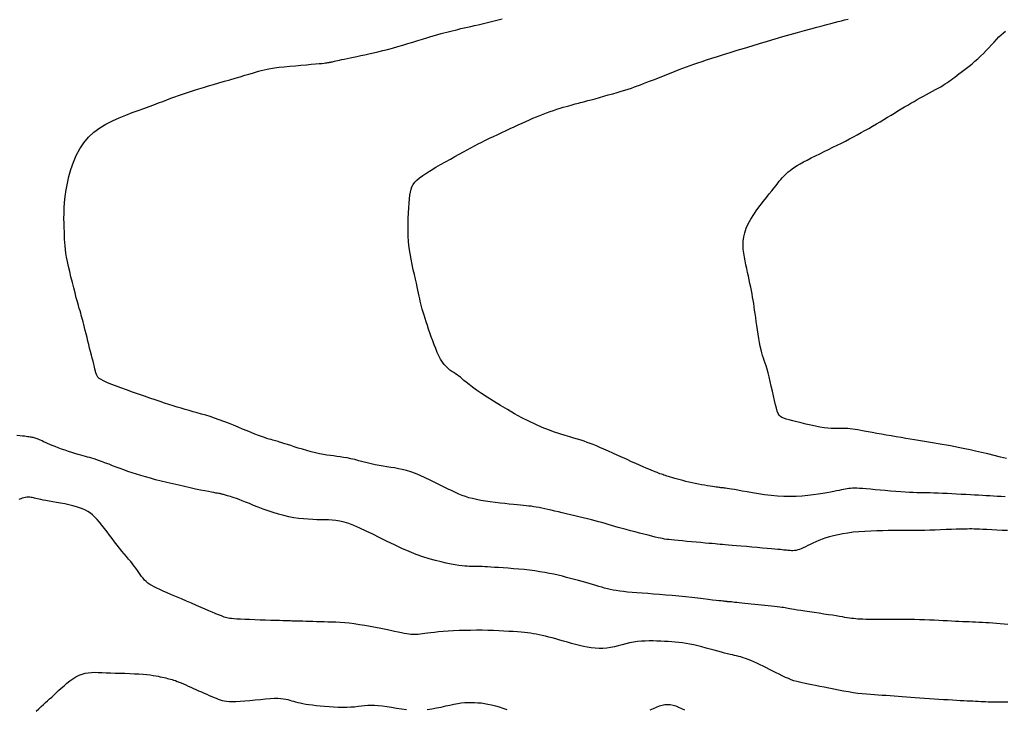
# Model space of a CAD drawing. Header units: millimetres. Extents: x 32690613 to 32693367, y 5343692 to 5344708.
# Tile 383 of 656: x 32692580 to 32692595, y 5344106 to 5344117. Entities that reach past the tile are written whole.
import ezdxf

# ---------------------------------------------------------------- set-up
doc = ezdxf.new("R2010")
doc.units = ezdxf.units.MM
doc.header["$LTSCALE"] = 20
for name, color, linetype in [('02-DGM_HL_489.00', 22, 'Continuous'), ('02-DGM_HL_489.50', 32, 'Continuous'), ('02-DGM_HL_490.00', 42, 'Continuous'), ('02-DGM_HL_490.50', 52, 'Continuous'), ('02-DGM_HL_491.00', 62, 'Continuous'), ('02-DGM_HL_491.50', 72, 'Continuous')]:
    doc.layers.add(name, color=color, linetype=linetype)

msp = doc.modelspace()

# ---------------------------------------------------------------- linework, layer by layer
at = {"layer": '02-DGM_HL_489.00', "elevation": 489, "flags": 128}
msp.add_lwpolyline([(32692595.468, 5344109.862), (32692595.373, 5344109.886), (32692595.273, 5344109.911), (32692595.173, 5344109.936), (32692595.073, 5344109.96), (32692594.978, 5344109.982), (32692594.888, 5344110.002), (32692594.804, 5344110.019), (32692594.724, 5344110.035), (32692594.65, 5344110.05), (32692594.578, 5344110.063), (32692594.51, 5344110.075), (32692594.445, 5344110.086), (32692594.381, 5344110.097), (32692594.319, 5344110.107), (32692594.257, 5344110.118), (32692594.195, 5344110.128), (32692594.132, 5344110.139), (32692594.068, 5344110.15), (32692594.003, 5344110.161), (32692593.934, 5344110.172), (32692593.862, 5344110.184), (32692593.787, 5344110.197), (32692593.709, 5344110.21), (32692593.63, 5344110.224), (32692593.551, 5344110.237), (32692593.474, 5344110.251), (32692593.399, 5344110.264), (32692593.327, 5344110.276), (32692593.261, 5344110.288), (32692593.201, 5344110.3), (32692593.147, 5344110.31), (32692593.098, 5344110.319), (32692593.053, 5344110.327), (32692593.012, 5344110.333), (32692592.974, 5344110.338), (32692592.937, 5344110.342), (32692592.902, 5344110.344), (32692592.868, 5344110.344), (32692592.833, 5344110.343), (32692592.797, 5344110.342), (32692592.759, 5344110.341), (32692592.716, 5344110.341), (32692592.67, 5344110.343), (32692592.617, 5344110.347), (32692592.558, 5344110.354), (32692592.491, 5344110.365), (32692592.42, 5344110.379), (32692592.345, 5344110.395), (32692592.269, 5344110.412), (32692592.194, 5344110.43), (32692592.123, 5344110.448), (32692592.058, 5344110.465), (32692592.001, 5344110.48), (32692591.954, 5344110.493), (32692591.917, 5344110.506), (32692591.886, 5344110.519), (32692591.862, 5344110.535), (32692591.843, 5344110.556), (32692591.827, 5344110.584), (32692591.812, 5344110.619), (32692591.798, 5344110.665), (32692591.783, 5344110.722), (32692591.767, 5344110.789), (32692591.75, 5344110.862), (32692591.733, 5344110.939), (32692591.716, 5344111.017), (32692591.698, 5344111.094), (32692591.681, 5344111.167), (32692591.664, 5344111.233), (32692591.648, 5344111.29), (32692591.633, 5344111.341), (32692591.618, 5344111.386), (32692591.604, 5344111.427), (32692591.59, 5344111.468), (32692591.577, 5344111.509), (32692591.565, 5344111.553), (32692591.552, 5344111.601), (32692591.54, 5344111.656), (32692591.528, 5344111.717), (32692591.517, 5344111.781), (32692591.506, 5344111.849), (32692591.495, 5344111.917), (32692591.485, 5344111.986), (32692591.476, 5344112.053), (32692591.467, 5344112.117), (32692591.458, 5344112.177), (32692591.45, 5344112.234), (32692591.442, 5344112.288), (32692591.435, 5344112.34), (32692591.426, 5344112.391), (32692591.418, 5344112.442), (32692591.409, 5344112.493), (32692591.398, 5344112.546), (32692591.387, 5344112.601), (32692591.375, 5344112.657), (32692591.363, 5344112.715), (32692591.35, 5344112.775), (32692591.336, 5344112.835), (32692591.323, 5344112.896), (32692591.31, 5344112.958), (32692591.298, 5344113.02), (32692591.286, 5344113.082), (32692591.276, 5344113.144), (32692591.269, 5344113.207), (32692591.267, 5344113.271), (32692591.269, 5344113.337), (32692591.277, 5344113.403), (32692591.292, 5344113.471), (32692591.316, 5344113.542), (32692591.349, 5344113.614), (32692591.39, 5344113.688), (32692591.436, 5344113.762), (32692591.486, 5344113.834), (32692591.537, 5344113.905), (32692591.589, 5344113.972), (32692591.638, 5344114.034), (32692591.684, 5344114.091), (32692591.724, 5344114.142), (32692591.76, 5344114.186), (32692591.791, 5344114.226), (32692591.819, 5344114.261), (32692591.844, 5344114.292), (32692591.867, 5344114.32), (32692591.889, 5344114.346), (32692591.912, 5344114.371), (32692591.935, 5344114.395), (32692591.959, 5344114.419), (32692591.986, 5344114.443), (32692592.015, 5344114.467), (32692592.048, 5344114.491), (32692592.085, 5344114.517), (32692592.127, 5344114.543), (32692592.175, 5344114.571), (32692592.229, 5344114.601), (32692592.288, 5344114.632), (32692592.352, 5344114.665), (32692592.419, 5344114.698), (32692592.489, 5344114.732), (32692592.559, 5344114.766), (32692592.63, 5344114.801), (32692592.7, 5344114.835), (32692592.768, 5344114.868), (32692592.834, 5344114.902), (32692592.899, 5344114.935), (32692592.963, 5344114.968), (32692593.026, 5344115.001), (32692593.088, 5344115.035), (32692593.149, 5344115.069), (32692593.211, 5344115.103), (32692593.272, 5344115.138), (32692593.333, 5344115.173), (32692593.393, 5344115.209), (32692593.453, 5344115.244), (32692593.512, 5344115.28), (32692593.571, 5344115.315), (32692593.628, 5344115.349), (32692593.683, 5344115.383), (32692593.738, 5344115.416), (32692593.791, 5344115.448), (32692593.842, 5344115.48), (32692593.893, 5344115.51), (32692593.944, 5344115.54), (32692593.994, 5344115.569), (32692594.043, 5344115.597), (32692594.093, 5344115.625), (32692594.143, 5344115.652), (32692594.192, 5344115.679), (32692594.241, 5344115.705), (32692594.289, 5344115.731), (32692594.335, 5344115.756), (32692594.379, 5344115.78), (32692594.42, 5344115.803), (32692594.458, 5344115.826), (32692594.493, 5344115.848), (32692594.526, 5344115.869), (32692594.556, 5344115.891), (32692594.586, 5344115.912), (32692594.616, 5344115.935), (32692594.646, 5344115.958), (32692594.678, 5344115.983), (32692594.712, 5344116.009), (32692594.749, 5344116.037), (32692594.789, 5344116.067), (32692594.831, 5344116.1), (32692594.875, 5344116.134), (32692594.92, 5344116.17), (32692594.966, 5344116.209), (32692595.012, 5344116.249), (32692595.057, 5344116.291), (32692595.102, 5344116.336), (32692595.146, 5344116.381), (32692595.189, 5344116.427), (32692595.231, 5344116.473), (32692595.271, 5344116.517), (32692595.311, 5344116.559), (32692595.349, 5344116.598), (32692595.386, 5344116.633), (32692595.422, 5344116.663), (32692595.457, 5344116.691)], dxfattribs=at)
at = {"layer": '02-DGM_HL_489.50', "elevation": 489.5, "flags": 128}
msp.add_lwpolyline([(32692595.449, 5344109.248), (32692595.385, 5344109.253), (32692595.324, 5344109.257), (32692595.264, 5344109.261), (32692595.205, 5344109.265), (32692595.146, 5344109.268), (32692595.086, 5344109.272), (32692595.025, 5344109.275), (32692594.961, 5344109.279), (32692594.894, 5344109.282), (32692594.823, 5344109.286), (32692594.749, 5344109.29), (32692594.673, 5344109.294), (32692594.597, 5344109.298), (32692594.522, 5344109.302), (32692594.448, 5344109.305), (32692594.378, 5344109.308), (32692594.313, 5344109.31), (32692594.253, 5344109.312), (32692594.197, 5344109.313), (32692594.144, 5344109.313), (32692594.091, 5344109.314), (32692594.038, 5344109.315), (32692593.982, 5344109.317), (32692593.922, 5344109.319), (32692593.855, 5344109.323), (32692593.782, 5344109.328), (32692593.703, 5344109.335), (32692593.62, 5344109.342), (32692593.536, 5344109.349), (32692593.454, 5344109.357), (32692593.374, 5344109.364), (32692593.299, 5344109.371), (32692593.232, 5344109.377), (32692593.174, 5344109.381), (32692593.124, 5344109.385), (32692593.081, 5344109.386), (32692593.044, 5344109.387), (32692593.011, 5344109.387), (32692592.981, 5344109.385), (32692592.953, 5344109.382), (32692592.925, 5344109.378), (32692592.897, 5344109.373), (32692592.867, 5344109.367), (32692592.834, 5344109.361), (32692592.798, 5344109.353), (32692592.758, 5344109.344), (32692592.713, 5344109.335), (32692592.661, 5344109.325), (32692592.603, 5344109.314), (32692592.537, 5344109.302), (32692592.464, 5344109.291), (32692592.385, 5344109.28), (32692592.3, 5344109.27), (32692592.21, 5344109.262), (32692592.115, 5344109.257), (32692592.018, 5344109.255), (32692591.917, 5344109.256), (32692591.814, 5344109.262), (32692591.712, 5344109.272), (32692591.61, 5344109.284), (32692591.511, 5344109.298), (32692591.418, 5344109.313), (32692591.331, 5344109.328), (32692591.252, 5344109.343), (32692591.183, 5344109.356), (32692591.126, 5344109.366), (32692591.079, 5344109.374), (32692591.041, 5344109.38), (32692591.011, 5344109.385), (32692590.987, 5344109.388), (32692590.967, 5344109.39), (32692590.951, 5344109.392), (32692590.936, 5344109.393), (32692590.923, 5344109.395), (32692590.909, 5344109.396), (32692590.893, 5344109.397), (32692590.876, 5344109.399), (32692590.857, 5344109.402), (32692590.834, 5344109.405), (32692590.807, 5344109.409), (32692590.775, 5344109.414), (32692590.738, 5344109.42), (32692590.697, 5344109.427), (32692590.652, 5344109.435), (32692590.603, 5344109.444), (32692590.553, 5344109.453), (32692590.502, 5344109.463), (32692590.451, 5344109.474), (32692590.401, 5344109.485), (32692590.352, 5344109.497), (32692590.305, 5344109.509), (32692590.26, 5344109.52), (32692590.218, 5344109.532), (32692590.178, 5344109.543), (32692590.142, 5344109.554), (32692590.108, 5344109.565), (32692590.077, 5344109.574), (32692590.05, 5344109.582), (32692590.026, 5344109.59), (32692590.003, 5344109.598), (32692589.982, 5344109.605), (32692589.961, 5344109.612), (32692589.939, 5344109.62), (32692589.917, 5344109.629), (32692589.892, 5344109.638), (32692589.864, 5344109.649), (32692589.833, 5344109.661), (32692589.799, 5344109.675), (32692589.76, 5344109.692), (32692589.716, 5344109.71), (32692589.668, 5344109.731), (32692589.613, 5344109.755), (32692589.553, 5344109.782), (32692589.486, 5344109.812), (32692589.415, 5344109.844), (32692589.34, 5344109.878), (32692589.264, 5344109.913), (32692589.188, 5344109.947), (32692589.115, 5344109.98), (32692589.045, 5344110.011), (32692588.981, 5344110.039), (32692588.924, 5344110.064), (32692588.871, 5344110.085), (32692588.823, 5344110.103), (32692588.776, 5344110.12), (32692588.728, 5344110.137), (32692588.679, 5344110.153), (32692588.625, 5344110.169), (32692588.566, 5344110.187), (32692588.498, 5344110.207), (32692588.424, 5344110.23), (32692588.342, 5344110.256), (32692588.254, 5344110.286), (32692588.16, 5344110.321), (32692588.06, 5344110.36), (32692587.956, 5344110.406), (32692587.846, 5344110.457), (32692587.733, 5344110.515), (32692587.618, 5344110.577), (32692587.503, 5344110.643), (32692587.391, 5344110.71), (32692587.283, 5344110.777), (32692587.183, 5344110.841), (32692587.092, 5344110.902), (32692587.012, 5344110.957), (32692586.946, 5344111.005), (32692586.891, 5344111.046), (32692586.847, 5344111.081), (32692586.81, 5344111.111), (32692586.779, 5344111.137), (32692586.753, 5344111.16), (32692586.728, 5344111.18), (32692586.703, 5344111.199), (32692586.676, 5344111.217), (32692586.647, 5344111.235), (32692586.618, 5344111.255), (32692586.587, 5344111.276), (32692586.557, 5344111.301), (32692586.526, 5344111.33), (32692586.495, 5344111.363), (32692586.466, 5344111.403), (32692586.437, 5344111.449), (32692586.41, 5344111.501), (32692586.384, 5344111.558), (32692586.359, 5344111.618), (32692586.334, 5344111.68), (32692586.311, 5344111.744), (32692586.289, 5344111.808), (32692586.267, 5344111.87), (32692586.246, 5344111.931), (32692586.227, 5344111.989), (32692586.208, 5344112.045), (32692586.19, 5344112.099), (32692586.173, 5344112.151), (32692586.158, 5344112.2), (32692586.144, 5344112.247), (32692586.132, 5344112.292), (32692586.121, 5344112.334), (32692586.112, 5344112.375), (32692586.103, 5344112.416), (32692586.094, 5344112.459), (32692586.085, 5344112.504), (32692586.075, 5344112.552), (32692586.064, 5344112.605), (32692586.051, 5344112.663), (32692586.035, 5344112.729), (32692586.019, 5344112.8), (32692586.001, 5344112.878), (32692585.983, 5344112.96), (32692585.966, 5344113.046), (32692585.951, 5344113.136), (32692585.937, 5344113.228), (32692585.927, 5344113.323), (32692585.921, 5344113.418), (32692585.918, 5344113.514), (32692585.918, 5344113.608), (32692585.92, 5344113.699), (32692585.924, 5344113.787), (32692585.929, 5344113.869), (32692585.935, 5344113.944), (32692585.941, 5344114.011), (32692585.948, 5344114.07), (32692585.955, 5344114.12), (32692585.965, 5344114.165), (32692585.979, 5344114.204), (32692585.998, 5344114.241), (32692586.024, 5344114.276), (32692586.058, 5344114.311), (32692586.101, 5344114.347), (32692586.155, 5344114.386), (32692586.217, 5344114.428), (32692586.287, 5344114.472), (32692586.361, 5344114.516), (32692586.438, 5344114.56), (32692586.516, 5344114.604), (32692586.593, 5344114.647), (32692586.666, 5344114.688), (32692586.735, 5344114.725), (32692586.8, 5344114.761), (32692586.862, 5344114.795), (32692586.921, 5344114.827), (32692586.98, 5344114.858), (32692587.038, 5344114.888), (32692587.096, 5344114.918), (32692587.156, 5344114.948), (32692587.219, 5344114.979), (32692587.284, 5344115.01), (32692587.349, 5344115.041), (32692587.416, 5344115.073), (32692587.483, 5344115.104), (32692587.549, 5344115.134), (32692587.614, 5344115.164), (32692587.677, 5344115.193), (32692587.738, 5344115.221), (32692587.797, 5344115.248), (32692587.855, 5344115.274), (32692587.911, 5344115.298), (32692587.966, 5344115.322), (32692588.02, 5344115.345), (32692588.075, 5344115.366), (32692588.129, 5344115.387), (32692588.184, 5344115.407), (32692588.239, 5344115.425), (32692588.293, 5344115.443), (32692588.345, 5344115.459), (32692588.395, 5344115.474), (32692588.441, 5344115.487), (32692588.484, 5344115.499), (32692588.522, 5344115.51), (32692588.555, 5344115.519), (32692588.584, 5344115.527), (32692588.612, 5344115.534), (32692588.639, 5344115.541), (32692588.669, 5344115.549), (32692588.702, 5344115.558), (32692588.741, 5344115.568), (32692588.787, 5344115.581), (32692588.842, 5344115.596), (32692588.904, 5344115.612), (32692588.971, 5344115.631), (32692589.041, 5344115.651), (32692589.113, 5344115.671), (32692589.185, 5344115.691), (32692589.254, 5344115.711), (32692589.318, 5344115.731), (32692589.377, 5344115.749), (32692589.431, 5344115.766), (32692589.482, 5344115.782), (32692589.53, 5344115.799), (32692589.578, 5344115.816), (32692589.626, 5344115.834), (32692589.676, 5344115.853), (32692589.73, 5344115.874), (32692589.788, 5344115.897), (32692589.85, 5344115.921), (32692589.915, 5344115.947), (32692589.982, 5344115.973), (32692590.049, 5344116), (32692590.116, 5344116.026), (32692590.181, 5344116.051), (32692590.244, 5344116.076), (32692590.305, 5344116.099), (32692590.363, 5344116.12), (32692590.421, 5344116.141), (32692590.481, 5344116.162), (32692590.543, 5344116.184), (32692590.611, 5344116.207), (32692590.684, 5344116.231), (32692590.766, 5344116.257), (32692590.856, 5344116.286), (32692590.954, 5344116.317), (32692591.06, 5344116.351), (32692591.172, 5344116.385), (32692591.288, 5344116.421), (32692591.408, 5344116.458), (32692591.53, 5344116.495), (32692591.654, 5344116.531), (32692591.777, 5344116.568), (32692591.899, 5344116.603), (32692592.019, 5344116.638), (32692592.134, 5344116.67), (32692592.244, 5344116.701), (32692592.346, 5344116.73), (32692592.441, 5344116.755), (32692592.526, 5344116.778), (32692592.601, 5344116.798), (32692592.667, 5344116.815), (32692592.726, 5344116.83), (32692592.781, 5344116.844), (32692592.834, 5344116.857), (32692592.886, 5344116.87), (32692592.941, 5344116.885)], dxfattribs=at)
at = {"layer": '02-DGM_HL_490.00', "elevation": 490, "flags": 128}
msp.add_lwpolyline([(32692595.485, 5344108.71), (32692595.4, 5344108.714), (32692595.315, 5344108.719), (32692595.234, 5344108.723), (32692595.158, 5344108.726), (32692595.093, 5344108.73), (32692595.038, 5344108.732), (32692594.993, 5344108.734), (32692594.954, 5344108.736), (32692594.917, 5344108.737), (32692594.881, 5344108.737), (32692594.841, 5344108.736), (32692594.794, 5344108.735), (32692594.738, 5344108.734), (32692594.669, 5344108.732), (32692594.591, 5344108.729), (32692594.506, 5344108.726), (32692594.418, 5344108.723), (32692594.33, 5344108.72), (32692594.245, 5344108.717), (32692594.166, 5344108.714), (32692594.097, 5344108.713), (32692594.039, 5344108.711), (32692593.991, 5344108.711), (32692593.95, 5344108.71), (32692593.912, 5344108.711), (32692593.874, 5344108.711), (32692593.832, 5344108.711), (32692593.785, 5344108.712), (32692593.728, 5344108.712), (32692593.66, 5344108.712), (32692593.581, 5344108.711), (32692593.494, 5344108.709), (32692593.402, 5344108.707), (32692593.307, 5344108.703), (32692593.21, 5344108.698), (32692593.115, 5344108.691), (32692593.023, 5344108.683), (32692592.937, 5344108.672), (32692592.856, 5344108.659), (32692592.781, 5344108.645), (32692592.711, 5344108.629), (32692592.645, 5344108.612), (32692592.585, 5344108.594), (32692592.528, 5344108.574), (32692592.475, 5344108.554), (32692592.426, 5344108.533), (32692592.38, 5344108.512), (32692592.338, 5344108.491), (32692592.298, 5344108.472), (32692592.262, 5344108.453), (32692592.227, 5344108.436), (32692592.195, 5344108.421), (32692592.165, 5344108.41), (32692592.137, 5344108.401), (32692592.111, 5344108.395), (32692592.086, 5344108.391), (32692592.062, 5344108.389), (32692592.04, 5344108.389), (32692592.019, 5344108.39), (32692591.998, 5344108.392), (32692591.979, 5344108.394), (32692591.96, 5344108.396), (32692591.94, 5344108.398), (32692591.918, 5344108.4), (32692591.892, 5344108.403), (32692591.861, 5344108.406), (32692591.822, 5344108.409), (32692591.775, 5344108.414), (32692591.718, 5344108.419), (32692591.65, 5344108.425), (32692591.573, 5344108.432), (32692591.49, 5344108.439), (32692591.404, 5344108.447), (32692591.318, 5344108.454), (32692591.235, 5344108.462), (32692591.158, 5344108.469), (32692591.089, 5344108.475), (32692591.031, 5344108.48), (32692590.981, 5344108.484), (32692590.938, 5344108.488), (32692590.898, 5344108.491), (32692590.859, 5344108.495), (32692590.818, 5344108.498), (32692590.773, 5344108.502), (32692590.72, 5344108.507), (32692590.659, 5344108.512), (32692590.591, 5344108.518), (32692590.518, 5344108.525), (32692590.443, 5344108.531), (32692590.368, 5344108.538), (32692590.296, 5344108.545), (32692590.23, 5344108.551), (32692590.171, 5344108.557), (32692590.122, 5344108.562), (32692590.081, 5344108.566), (32692590.046, 5344108.571), (32692590.013, 5344108.576), (32692589.981, 5344108.582), (32692589.947, 5344108.589), (32692589.909, 5344108.597), (32692589.864, 5344108.608), (32692589.811, 5344108.621), (32692589.75, 5344108.636), (32692589.683, 5344108.653), (32692589.613, 5344108.671), (32692589.542, 5344108.689), (32692589.47, 5344108.708), (32692589.4, 5344108.727), (32692589.335, 5344108.745), (32692589.274, 5344108.762), (32692589.218, 5344108.778), (32692589.165, 5344108.793), (32692589.114, 5344108.808), (32692589.064, 5344108.823), (32692589.013, 5344108.838), (32692588.96, 5344108.853), (32692588.904, 5344108.868), (32692588.844, 5344108.884), (32692588.78, 5344108.899), (32692588.714, 5344108.916), (32692588.646, 5344108.932), (32692588.578, 5344108.948), (32692588.51, 5344108.964), (32692588.443, 5344108.98), (32692588.379, 5344108.995), (32692588.317, 5344109.009), (32692588.259, 5344109.023), (32692588.203, 5344109.036), (32692588.15, 5344109.048), (32692588.1, 5344109.059), (32692588.053, 5344109.07), (32692588.008, 5344109.079), (32692587.965, 5344109.086), (32692587.924, 5344109.093), (32692587.885, 5344109.099), (32692587.845, 5344109.103), (32692587.804, 5344109.108), (32692587.76, 5344109.112), (32692587.712, 5344109.117), (32692587.659, 5344109.122), (32692587.6, 5344109.127), (32692587.534, 5344109.134), (32692587.462, 5344109.141), (32692587.386, 5344109.15), (32692587.308, 5344109.16), (32692587.229, 5344109.17), (32692587.152, 5344109.181), (32692587.078, 5344109.194), (32692587.009, 5344109.207), (32692586.946, 5344109.221), (32692586.888, 5344109.236), (32692586.834, 5344109.253), (32692586.782, 5344109.272), (32692586.73, 5344109.293), (32692586.677, 5344109.317), (32692586.621, 5344109.344), (32692586.56, 5344109.374), (32692586.493, 5344109.407), (32692586.421, 5344109.443), (32692586.346, 5344109.481), (32692586.268, 5344109.518), (32692586.19, 5344109.555), (32692586.112, 5344109.59), (32692586.035, 5344109.621), (32692585.962, 5344109.648), (32692585.892, 5344109.669), (32692585.826, 5344109.686), (32692585.763, 5344109.7), (32692585.702, 5344109.711), (32692585.642, 5344109.72), (32692585.581, 5344109.729), (32692585.521, 5344109.739), (32692585.459, 5344109.75), (32692585.395, 5344109.763), (32692585.329, 5344109.778), (32692585.263, 5344109.794), (32692585.197, 5344109.811), (32692585.131, 5344109.828), (32692585.067, 5344109.844), (32692585.004, 5344109.858), (32692584.945, 5344109.871), (32692584.889, 5344109.881), (32692584.835, 5344109.889), (32692584.782, 5344109.896), (32692584.73, 5344109.903), (32692584.678, 5344109.909), (32692584.623, 5344109.917), (32692584.566, 5344109.927), (32692584.506, 5344109.939), (32692584.44, 5344109.954), (32692584.372, 5344109.971), (32692584.302, 5344109.99), (32692584.233, 5344110.01), (32692584.166, 5344110.03), (32692584.102, 5344110.05), (32692584.045, 5344110.068), (32692583.994, 5344110.084), (32692583.952, 5344110.098), (32692583.917, 5344110.109), (32692583.888, 5344110.118), (32692583.864, 5344110.126), (32692583.843, 5344110.132), (32692583.823, 5344110.138), (32692583.803, 5344110.144), (32692583.782, 5344110.15), (32692583.758, 5344110.156), (32692583.73, 5344110.164), (32692583.699, 5344110.173), (32692583.663, 5344110.184), (32692583.624, 5344110.197), (32692583.579, 5344110.212), (32692583.529, 5344110.231), (32692583.474, 5344110.252), (32692583.413, 5344110.277), (32692583.347, 5344110.304), (32692583.277, 5344110.333), (32692583.204, 5344110.364), (32692583.129, 5344110.395), (32692583.053, 5344110.426), (32692582.977, 5344110.455), (32692582.902, 5344110.483), (32692582.829, 5344110.509), (32692582.757, 5344110.532), (32692582.687, 5344110.553), (32692582.619, 5344110.573), (32692582.552, 5344110.592), (32692582.486, 5344110.61), (32692582.422, 5344110.628), (32692582.358, 5344110.646), (32692582.295, 5344110.665), (32692582.232, 5344110.684), (32692582.168, 5344110.705), (32692582.101, 5344110.726), (32692582.032, 5344110.749), (32692581.959, 5344110.774), (32692581.881, 5344110.8), (32692581.797, 5344110.829), (32692581.708, 5344110.859), (32692581.613, 5344110.891), (32692581.518, 5344110.925), (32692581.423, 5344110.958), (32692581.332, 5344110.99), (32692581.247, 5344111.022), (32692581.171, 5344111.051), (32692581.107, 5344111.078), (32692581.056, 5344111.101), (32692581.017, 5344111.123), (32692580.988, 5344111.142), (32692580.967, 5344111.162), (32692580.953, 5344111.182), (32692580.943, 5344111.204), (32692580.936, 5344111.229), (32692580.929, 5344111.258), (32692580.92, 5344111.291), (32692580.911, 5344111.329), (32692580.9, 5344111.371), (32692580.889, 5344111.416), (32692580.876, 5344111.465), (32692580.863, 5344111.516), (32692580.849, 5344111.57), (32692580.835, 5344111.625), (32692580.821, 5344111.682), (32692580.807, 5344111.74), (32692580.793, 5344111.797), (32692580.779, 5344111.853), (32692580.766, 5344111.907), (32692580.753, 5344111.957), (32692580.741, 5344112.005), (32692580.73, 5344112.047), (32692580.72, 5344112.084), (32692580.711, 5344112.118), (32692580.701, 5344112.151), (32692580.692, 5344112.184), (32692580.681, 5344112.22), (32692580.67, 5344112.261), (32692580.656, 5344112.308), (32692580.64, 5344112.365), (32692580.622, 5344112.432), (32692580.602, 5344112.508), (32692580.58, 5344112.59), (32692580.559, 5344112.676), (32692580.537, 5344112.763), (32692580.516, 5344112.85), (32692580.497, 5344112.933), (32692580.481, 5344113.01), (32692580.468, 5344113.08), (32692580.457, 5344113.144), (32692580.449, 5344113.203), (32692580.443, 5344113.259), (32692580.439, 5344113.313), (32692580.436, 5344113.368), (32692580.433, 5344113.425), (32692580.431, 5344113.485), (32692580.428, 5344113.55), (32692580.426, 5344113.62), (32692580.425, 5344113.696), (32692580.426, 5344113.777), (32692580.43, 5344113.863), (32692580.436, 5344113.954), (32692580.446, 5344114.051), (32692580.46, 5344114.153), (32692580.48, 5344114.26), (32692580.505, 5344114.371), (32692580.536, 5344114.483), (32692580.575, 5344114.595), (32692580.622, 5344114.704), (32692580.677, 5344114.808), (32692580.742, 5344114.906), (32692580.816, 5344114.995), (32692580.902, 5344115.075), (32692580.995, 5344115.145), (32692581.095, 5344115.206), (32692581.199, 5344115.26), (32692581.305, 5344115.308), (32692581.41, 5344115.35), (32692581.512, 5344115.389), (32692581.609, 5344115.424), (32692581.699, 5344115.456), (32692581.783, 5344115.487), (32692581.86, 5344115.516), (32692581.933, 5344115.544), (32692582.002, 5344115.569), (32692582.068, 5344115.594), (32692582.131, 5344115.618), (32692582.194, 5344115.641), (32692582.255, 5344115.663), (32692582.317, 5344115.684), (32692582.379, 5344115.705), (32692582.443, 5344115.727), (32692582.51, 5344115.748), (32692582.579, 5344115.77), (32692582.652, 5344115.793), (32692582.73, 5344115.816), (32692582.812, 5344115.84), (32692582.898, 5344115.865), (32692582.985, 5344115.89), (32692583.071, 5344115.915), (32692583.156, 5344115.94), (32692583.236, 5344115.963), (32692583.31, 5344115.985), (32692583.376, 5344116.004), (32692583.434, 5344116.022), (32692583.484, 5344116.038), (32692583.53, 5344116.051), (32692583.574, 5344116.064), (32692583.619, 5344116.075), (32692583.668, 5344116.085), (32692583.722, 5344116.095), (32692583.786, 5344116.104), (32692583.86, 5344116.113), (32692583.942, 5344116.122), (32692584.03, 5344116.131), (32692584.119, 5344116.139), (32692584.208, 5344116.147), (32692584.294, 5344116.154), (32692584.372, 5344116.161), (32692584.44, 5344116.167), (32692584.496, 5344116.172), (32692584.541, 5344116.176), (32692584.576, 5344116.18), (32692584.602, 5344116.183), (32692584.622, 5344116.186), (32692584.637, 5344116.188), (32692584.648, 5344116.19), (32692584.657, 5344116.192), (32692584.666, 5344116.194), (32692584.675, 5344116.196), (32692584.685, 5344116.198), (32692584.696, 5344116.2), (32692584.709, 5344116.203), (32692584.725, 5344116.207), (32692584.744, 5344116.211), (32692584.767, 5344116.216), (32692584.794, 5344116.222), (32692584.825, 5344116.229), (32692584.861, 5344116.236), (32692584.9, 5344116.245), (32692584.944, 5344116.254), (32692584.993, 5344116.265), (32692585.045, 5344116.276), (32692585.101, 5344116.288), (32692585.162, 5344116.301), (32692585.226, 5344116.315), (32692585.293, 5344116.329), (32692585.364, 5344116.345), (32692585.437, 5344116.362), (32692585.513, 5344116.381), (32692585.591, 5344116.4), (32692585.67, 5344116.421), (32692585.752, 5344116.444), (32692585.834, 5344116.467), (32692585.915, 5344116.491), (32692585.995, 5344116.515), (32692586.073, 5344116.539), (32692586.147, 5344116.562), (32692586.217, 5344116.583), (32692586.282, 5344116.603), (32692586.341, 5344116.621), (32692586.394, 5344116.637), (32692586.444, 5344116.651), (32692586.49, 5344116.664), (32692586.535, 5344116.676), (32692586.578, 5344116.688), (32692586.622, 5344116.698), (32692586.667, 5344116.709), (32692586.713, 5344116.72), (32692586.762, 5344116.731), (32692586.814, 5344116.742), (32692586.867, 5344116.754), (32692586.922, 5344116.766), (32692586.979, 5344116.779), (32692587.038, 5344116.793), (32692587.099, 5344116.807), (32692587.162, 5344116.822), (32692587.226, 5344116.838), (32692587.291, 5344116.854), (32692587.356, 5344116.87), (32692587.42, 5344116.886)], dxfattribs=at)
at = {"layer": '02-DGM_HL_490.50', "elevation": 490.5, "flags": 128}
msp.add_lwpolyline([(32692595.493, 5344107.211), (32692595.431, 5344107.217), (32692595.37, 5344107.223), (32692595.311, 5344107.227), (32692595.252, 5344107.231), (32692595.195, 5344107.235), (32692595.139, 5344107.238), (32692595.085, 5344107.241), (32692595.031, 5344107.244), (32692594.978, 5344107.246), (32692594.927, 5344107.248), (32692594.875, 5344107.251), (32692594.822, 5344107.253), (32692594.768, 5344107.255), (32692594.712, 5344107.258), (32692594.654, 5344107.26), (32692594.593, 5344107.263), (32692594.529, 5344107.267), (32692594.461, 5344107.27), (32692594.391, 5344107.274), (32692594.317, 5344107.277), (32692594.242, 5344107.281), (32692594.164, 5344107.284), (32692594.084, 5344107.287), (32692594.003, 5344107.289), (32692593.921, 5344107.29), (32692593.838, 5344107.291), (32692593.757, 5344107.291), (32692593.676, 5344107.291), (32692593.598, 5344107.291), (32692593.523, 5344107.291), (32692593.453, 5344107.29), (32692593.388, 5344107.29), (32692593.328, 5344107.29), (32692593.274, 5344107.291), (32692593.224, 5344107.292), (32692593.179, 5344107.293), (32692593.137, 5344107.295), (32692593.099, 5344107.297), (32692593.063, 5344107.3), (32692593.029, 5344107.304), (32692592.995, 5344107.308), (32692592.962, 5344107.312), (32692592.928, 5344107.318), (32692592.891, 5344107.324), (32692592.851, 5344107.331), (32692592.805, 5344107.339), (32692592.754, 5344107.347), (32692592.695, 5344107.357), (32692592.628, 5344107.367), (32692592.555, 5344107.378), (32692592.479, 5344107.389), (32692592.401, 5344107.4), (32692592.325, 5344107.411), (32692592.252, 5344107.422), (32692592.186, 5344107.432), (32692592.128, 5344107.441), (32692592.081, 5344107.449), (32692592.043, 5344107.456), (32692592.011, 5344107.461), (32692591.985, 5344107.467), (32692591.961, 5344107.471), (32692591.938, 5344107.475), (32692591.913, 5344107.48), (32692591.884, 5344107.484), (32692591.85, 5344107.488), (32692591.81, 5344107.493), (32692591.766, 5344107.498), (32692591.718, 5344107.503), (32692591.668, 5344107.508), (32692591.615, 5344107.514), (32692591.561, 5344107.519), (32692591.506, 5344107.525), (32692591.451, 5344107.53), (32692591.397, 5344107.536), (32692591.345, 5344107.541), (32692591.294, 5344107.547), (32692591.247, 5344107.552), (32692591.203, 5344107.556), (32692591.164, 5344107.561), (32692591.13, 5344107.564), (32692591.101, 5344107.567), (32692591.078, 5344107.57), (32692591.058, 5344107.572), (32692591.043, 5344107.573), (32692591.03, 5344107.574), (32692591.019, 5344107.575), (32692591.009, 5344107.576), (32692591, 5344107.577), (32692590.99, 5344107.578), (32692590.978, 5344107.579), (32692590.963, 5344107.581), (32692590.943, 5344107.583), (32692590.916, 5344107.586), (32692590.881, 5344107.59), (32692590.836, 5344107.595), (32692590.779, 5344107.601), (32692590.71, 5344107.609), (32692590.63, 5344107.618), (32692590.541, 5344107.629), (32692590.445, 5344107.639), (32692590.344, 5344107.65), (32692590.24, 5344107.661), (32692590.136, 5344107.671), (32692590.032, 5344107.681), (32692589.932, 5344107.689), (32692589.835, 5344107.697), (32692589.743, 5344107.703), (32692589.655, 5344107.71), (32692589.572, 5344107.716), (32692589.494, 5344107.722), (32692589.422, 5344107.728), (32692589.356, 5344107.735), (32692589.296, 5344107.743), (32692589.241, 5344107.751), (32692589.191, 5344107.76), (32692589.144, 5344107.77), (32692589.099, 5344107.781), (32692589.055, 5344107.793), (32692589.01, 5344107.805), (32692588.963, 5344107.818), (32692588.915, 5344107.833), (32692588.863, 5344107.848), (32692588.81, 5344107.863), (32692588.754, 5344107.879), (32692588.696, 5344107.896), (32692588.637, 5344107.913), (32692588.575, 5344107.93), (32692588.513, 5344107.947), (32692588.449, 5344107.963), (32692588.384, 5344107.98), (32692588.316, 5344107.996), (32692588.247, 5344108.012), (32692588.175, 5344108.027), (32692588.101, 5344108.041), (32692588.023, 5344108.054), (32692587.942, 5344108.066), (32692587.858, 5344108.077), (32692587.772, 5344108.087), (32692587.686, 5344108.095), (32692587.6, 5344108.102), (32692587.517, 5344108.109), (32692587.437, 5344108.114), (32692587.363, 5344108.119), (32692587.297, 5344108.123), (32692587.238, 5344108.127), (32692587.187, 5344108.13), (32692587.143, 5344108.133), (32692587.103, 5344108.135), (32692587.069, 5344108.137), (32692587.037, 5344108.138), (32692587.008, 5344108.139), (32692586.981, 5344108.139), (32692586.954, 5344108.139), (32692586.925, 5344108.139), (32692586.895, 5344108.139), (32692586.862, 5344108.141), (32692586.824, 5344108.143), (32692586.78, 5344108.147), (32692586.73, 5344108.154), (32692586.671, 5344108.163), (32692586.604, 5344108.174), (32692586.528, 5344108.19), (32692586.444, 5344108.209), (32692586.353, 5344108.232), (32692586.256, 5344108.26), (32692586.153, 5344108.293), (32692586.045, 5344108.331), (32692585.933, 5344108.376), (32692585.818, 5344108.426), (32692585.7, 5344108.481), (32692585.583, 5344108.538), (32692585.467, 5344108.595), (32692585.355, 5344108.651), (32692585.248, 5344108.704), (32692585.147, 5344108.751), (32692585.054, 5344108.791), (32692584.972, 5344108.822), (32692584.897, 5344108.845), (32692584.829, 5344108.861), (32692584.766, 5344108.871), (32692584.706, 5344108.878), (32692584.648, 5344108.881), (32692584.589, 5344108.882), (32692584.528, 5344108.883), (32692584.463, 5344108.885), (32692584.395, 5344108.887), (32692584.324, 5344108.891), (32692584.25, 5344108.897), (32692584.174, 5344108.906), (32692584.095, 5344108.917), (32692584.015, 5344108.932), (32692583.933, 5344108.95), (32692583.85, 5344108.973), (32692583.766, 5344108.998), (32692583.684, 5344109.026), (32692583.604, 5344109.055), (32692583.527, 5344109.085), (32692583.453, 5344109.114), (32692583.385, 5344109.141), (32692583.324, 5344109.166), (32692583.269, 5344109.187), (32692583.221, 5344109.205), (32692583.179, 5344109.221), (32692583.143, 5344109.234), (32692583.111, 5344109.245), (32692583.083, 5344109.254), (32692583.059, 5344109.262), (32692583.038, 5344109.268), (32692583.02, 5344109.274), (32692583.003, 5344109.279), (32692582.988, 5344109.283), (32692582.974, 5344109.287), (32692582.96, 5344109.29), (32692582.947, 5344109.293), (32692582.935, 5344109.296), (32692582.921, 5344109.298), (32692582.907, 5344109.301), (32692582.891, 5344109.304), (32692582.871, 5344109.307), (32692582.847, 5344109.311), (32692582.816, 5344109.317), (32692582.778, 5344109.324), (32692582.73, 5344109.333), (32692582.673, 5344109.345), (32692582.604, 5344109.359), (32692582.526, 5344109.375), (32692582.441, 5344109.394), (32692582.35, 5344109.414), (32692582.256, 5344109.435), (32692582.161, 5344109.456), (32692582.066, 5344109.479), (32692581.975, 5344109.501), (32692581.888, 5344109.524), (32692581.805, 5344109.546), (32692581.727, 5344109.568), (32692581.653, 5344109.59), (32692581.582, 5344109.612), (32692581.513, 5344109.634), (32692581.447, 5344109.656), (32692581.383, 5344109.679), (32692581.32, 5344109.702), (32692581.259, 5344109.725), (32692581.201, 5344109.748), (32692581.144, 5344109.77), (32692581.09, 5344109.79), (32692581.04, 5344109.81), (32692580.992, 5344109.827), (32692580.949, 5344109.843), (32692580.909, 5344109.855), (32692580.872, 5344109.867), (32692580.837, 5344109.876), (32692580.802, 5344109.885), (32692580.767, 5344109.894), (32692580.731, 5344109.903), (32692580.692, 5344109.914), (32692580.649, 5344109.926), (32692580.601, 5344109.941), (32692580.55, 5344109.957), (32692580.497, 5344109.975), (32692580.442, 5344109.994), (32692580.388, 5344110.013), (32692580.335, 5344110.033), (32692580.285, 5344110.052), (32692580.239, 5344110.07), (32692580.198, 5344110.087), (32692580.161, 5344110.103), (32692580.129, 5344110.118), (32692580.1, 5344110.131), (32692580.075, 5344110.143), (32692580.053, 5344110.154), (32692580.032, 5344110.163), (32692580.013, 5344110.172), (32692579.996, 5344110.178), (32692579.979, 5344110.184), (32692579.963, 5344110.189), (32692579.947, 5344110.193), (32692579.931, 5344110.196), (32692579.916, 5344110.199), (32692579.9, 5344110.202), (32692579.883, 5344110.204), (32692579.865, 5344110.207), (32692579.845, 5344110.21), (32692579.822, 5344110.213), (32692579.795, 5344110.217), (32692579.762, 5344110.22), (32692579.721, 5344110.225), (32692579.673, 5344110.23)], dxfattribs=at)
at = {"layer": '02-DGM_HL_491.00', "elevation": 491, "flags": 128}
msp.add_lwpolyline([(32692595.492, 5344105.971), (32692595.426, 5344105.969), (32692595.367, 5344105.968), (32692595.313, 5344105.968), (32692595.264, 5344105.968), (32692595.219, 5344105.969), (32692595.177, 5344105.971), (32692595.137, 5344105.973), (32692595.098, 5344105.975), (32692595.059, 5344105.977), (32692595.019, 5344105.979), (32692594.978, 5344105.981), (32692594.934, 5344105.983), (32692594.889, 5344105.985), (32692594.84, 5344105.987), (32692594.788, 5344105.99), (32692594.732, 5344105.993), (32692594.672, 5344105.996), (32692594.607, 5344105.999), (32692594.538, 5344106.004), (32692594.466, 5344106.008), (32692594.391, 5344106.013), (32692594.315, 5344106.018), (32692594.239, 5344106.023), (32692594.163, 5344106.028), (32692594.088, 5344106.034), (32692594.015, 5344106.039), (32692593.944, 5344106.045), (32692593.874, 5344106.05), (32692593.807, 5344106.056), (32692593.74, 5344106.061), (32692593.675, 5344106.066), (32692593.611, 5344106.07), (32692593.548, 5344106.074), (32692593.486, 5344106.078), (32692593.424, 5344106.082), (32692593.361, 5344106.086), (32692593.297, 5344106.09), (32692593.233, 5344106.095), (32692593.166, 5344106.102), (32692593.096, 5344106.11), (32692593.024, 5344106.12), (32692592.948, 5344106.132), (32692592.87, 5344106.146), (32692592.791, 5344106.161), (32692592.712, 5344106.176), (32692592.635, 5344106.192), (32692592.56, 5344106.208), (32692592.489, 5344106.222), (32692592.423, 5344106.236), (32692592.363, 5344106.247), (32692592.308, 5344106.257), (32692592.258, 5344106.267), (32692592.21, 5344106.277), (32692592.166, 5344106.287), (32692592.122, 5344106.298), (32692592.078, 5344106.311), (32692592.034, 5344106.327), (32692591.988, 5344106.345), (32692591.941, 5344106.366), (32692591.892, 5344106.389), (32692591.842, 5344106.414), (32692591.792, 5344106.44), (32692591.74, 5344106.466), (32692591.689, 5344106.493), (32692591.637, 5344106.519), (32692591.586, 5344106.544), (32692591.536, 5344106.568), (32692591.486, 5344106.591), (32692591.438, 5344106.613), (32692591.391, 5344106.633), (32692591.347, 5344106.65), (32692591.305, 5344106.666), (32692591.266, 5344106.68), (32692591.23, 5344106.691), (32692591.196, 5344106.7), (32692591.163, 5344106.708), (32692591.13, 5344106.716), (32692591.095, 5344106.723), (32692591.058, 5344106.732), (32692591.017, 5344106.741), (32692590.971, 5344106.752), (32692590.92, 5344106.766), (32692590.864, 5344106.782), (32692590.803, 5344106.799), (32692590.74, 5344106.817), (32692590.675, 5344106.834), (32692590.609, 5344106.852), (32692590.544, 5344106.868), (32692590.479, 5344106.883), (32692590.417, 5344106.896), (32692590.357, 5344106.906), (32692590.299, 5344106.915), (32692590.241, 5344106.922), (32692590.184, 5344106.928), (32692590.128, 5344106.933), (32692590.07, 5344106.937), (32692590.012, 5344106.941), (32692589.952, 5344106.944), (32692589.891, 5344106.946), (32692589.83, 5344106.948), (32692589.768, 5344106.948), (32692589.705, 5344106.946), (32692589.642, 5344106.942), (32692589.579, 5344106.936), (32692589.517, 5344106.927), (32692589.455, 5344106.915), (32692589.394, 5344106.9), (32692589.333, 5344106.885), (32692589.272, 5344106.87), (32692589.211, 5344106.855), (32692589.15, 5344106.842), (32692589.089, 5344106.833), (32692589.028, 5344106.827), (32692588.966, 5344106.826), (32692588.904, 5344106.83), (32692588.842, 5344106.837), (32692588.779, 5344106.847), (32692588.716, 5344106.86), (32692588.653, 5344106.875), (32692588.59, 5344106.892), (32692588.527, 5344106.909), (32692588.464, 5344106.927), (32692588.401, 5344106.944), (32692588.339, 5344106.962), (32692588.278, 5344106.979), (32692588.22, 5344106.995), (32692588.163, 5344107.01), (32692588.109, 5344107.023), (32692588.057, 5344107.036), (32692588.009, 5344107.046), (32692587.963, 5344107.055), (32692587.918, 5344107.063), (32692587.873, 5344107.07), (32692587.826, 5344107.076), (32692587.776, 5344107.081), (32692587.722, 5344107.087), (32692587.662, 5344107.091), (32692587.596, 5344107.096), (32692587.524, 5344107.101), (32692587.447, 5344107.106), (32692587.365, 5344107.11), (32692587.28, 5344107.113), (32692587.191, 5344107.116), (32692587.101, 5344107.118), (32692587.008, 5344107.118), (32692586.915, 5344107.117), (32692586.823, 5344107.115), (32692586.732, 5344107.112), (32692586.643, 5344107.108), (32692586.559, 5344107.103), (32692586.479, 5344107.098), (32692586.405, 5344107.092), (32692586.339, 5344107.085), (32692586.281, 5344107.079), (32692586.23, 5344107.073), (32692586.185, 5344107.066), (32692586.146, 5344107.061), (32692586.111, 5344107.056), (32692586.079, 5344107.052), (32692586.05, 5344107.049), (32692586.021, 5344107.048), (32692585.993, 5344107.048), (32692585.963, 5344107.05), (32692585.931, 5344107.054), (32692585.897, 5344107.059), (32692585.857, 5344107.066), (32692585.813, 5344107.075), (32692585.761, 5344107.086), (32692585.703, 5344107.098), (32692585.635, 5344107.113), (32692585.561, 5344107.128), (32692585.481, 5344107.145), (32692585.398, 5344107.162), (32692585.312, 5344107.178), (32692585.226, 5344107.193), (32692585.141, 5344107.207), (32692585.058, 5344107.219), (32692584.98, 5344107.229), (32692584.906, 5344107.236), (32692584.835, 5344107.242), (32692584.767, 5344107.245), (32692584.702, 5344107.248), (32692584.639, 5344107.25), (32692584.577, 5344107.251), (32692584.516, 5344107.253), (32692584.456, 5344107.254), (32692584.398, 5344107.256), (32692584.341, 5344107.257), (32692584.288, 5344107.259), (32692584.238, 5344107.261), (32692584.192, 5344107.262), (32692584.151, 5344107.264), (32692584.117, 5344107.265), (32692584.088, 5344107.266), (32692584.064, 5344107.266), (32692584.042, 5344107.267), (32692584.018, 5344107.268), (32692583.991, 5344107.268), (32692583.959, 5344107.269), (32692583.917, 5344107.27), (32692583.865, 5344107.272), (32692583.8, 5344107.274), (32692583.725, 5344107.276), (32692583.643, 5344107.279), (32692583.557, 5344107.282), (32692583.471, 5344107.285), (32692583.387, 5344107.288), (32692583.31, 5344107.291), (32692583.241, 5344107.294), (32692583.184, 5344107.297), (32692583.138, 5344107.301), (32692583.101, 5344107.304), (32692583.071, 5344107.308), (32692583.046, 5344107.312), (32692583.025, 5344107.317), (32692583.005, 5344107.323), (32692582.984, 5344107.329), (32692582.962, 5344107.337), (32692582.937, 5344107.347), (32692582.909, 5344107.358), (32692582.875, 5344107.372), (32692582.837, 5344107.388), (32692582.792, 5344107.407), (32692582.74, 5344107.428), (32692582.681, 5344107.454), (32692582.613, 5344107.483), (32692582.539, 5344107.515), (32692582.461, 5344107.549), (32692582.38, 5344107.583), (32692582.299, 5344107.618), (32692582.219, 5344107.653), (32692582.143, 5344107.686), (32692582.074, 5344107.716), (32692582.011, 5344107.743), (32692581.956, 5344107.767), (32692581.908, 5344107.789), (32692581.865, 5344107.81), (32692581.827, 5344107.831), (32692581.793, 5344107.851), (32692581.764, 5344107.873), (32692581.736, 5344107.896), (32692581.711, 5344107.921), (32692581.688, 5344107.948), (32692581.665, 5344107.977), (32692581.643, 5344108.008), (32692581.621, 5344108.04), (32692581.598, 5344108.074), (32692581.574, 5344108.108), (32692581.548, 5344108.144), (32692581.52, 5344108.18), (32692581.49, 5344108.217), (32692581.457, 5344108.255), (32692581.423, 5344108.295), (32692581.387, 5344108.337), (32692581.35, 5344108.381), (32692581.312, 5344108.428), (32692581.273, 5344108.477), (32692581.233, 5344108.529), (32692581.193, 5344108.582), (32692581.152, 5344108.637), (32692581.112, 5344108.692), (32692581.072, 5344108.745), (32692581.032, 5344108.797), (32692580.993, 5344108.845), (32692580.955, 5344108.888), (32692580.919, 5344108.927), (32692580.882, 5344108.961), (32692580.846, 5344108.99), (32692580.807, 5344109.016), (32692580.767, 5344109.038), (32692580.723, 5344109.058), (32692580.675, 5344109.076), (32692580.623, 5344109.093), (32692580.564, 5344109.108), (32692580.502, 5344109.122), (32692580.437, 5344109.136), (32692580.372, 5344109.149), (32692580.307, 5344109.16), (32692580.246, 5344109.171), (32692580.188, 5344109.181), (32692580.138, 5344109.191), (32692580.094, 5344109.199), (32692580.057, 5344109.207), (32692580.027, 5344109.213), (32692580, 5344109.219), (32692579.977, 5344109.225), (32692579.957, 5344109.23), (32692579.938, 5344109.234), (32692579.918, 5344109.237), (32692579.899, 5344109.24), (32692579.878, 5344109.243), (32692579.856, 5344109.244), (32692579.833, 5344109.243), (32692579.809, 5344109.241), (32692579.785, 5344109.236), (32692579.76, 5344109.229), (32692579.734, 5344109.219), (32692579.707, 5344109.205)], dxfattribs=at)
at = {"layer": '02-DGM_HL_491.50', "elevation": 491.5, "flags": 128}
for points in [[(32692579.98, 5344105.828), (32692580.022, 5344105.865), (32692580.06, 5344105.9), (32692580.096, 5344105.932), (32692580.13, 5344105.962), (32692580.163, 5344105.991), (32692580.195, 5344106.021), (32692580.229, 5344106.051), (32692580.263, 5344106.083), (32692580.3, 5344106.117), (32692580.34, 5344106.154), (32692580.382, 5344106.192), (32692580.426, 5344106.232), (32692580.473, 5344106.271), (32692580.52, 5344106.308), (32692580.568, 5344106.343), (32692580.617, 5344106.373), (32692580.665, 5344106.398), (32692580.714, 5344106.417), (32692580.762, 5344106.431), (32692580.811, 5344106.439), (32692580.862, 5344106.444), (32692580.916, 5344106.446), (32692580.972, 5344106.445), (32692581.033, 5344106.443), (32692581.098, 5344106.44), (32692581.169, 5344106.438), (32692581.243, 5344106.435), (32692581.32, 5344106.433), (32692581.398, 5344106.43), (32692581.475, 5344106.427), (32692581.55, 5344106.424), (32692581.621, 5344106.42), (32692581.687, 5344106.415), (32692581.746, 5344106.41), (32692581.8, 5344106.404), (32692581.847, 5344106.397), (32692581.89, 5344106.39), (32692581.928, 5344106.383), (32692581.963, 5344106.376), (32692581.994, 5344106.369), (32692582.023, 5344106.363), (32692582.05, 5344106.356), (32692582.076, 5344106.35), (32692582.101, 5344106.344), (32692582.125, 5344106.338), (32692582.15, 5344106.33), (32692582.176, 5344106.322), (32692582.203, 5344106.313), (32692582.232, 5344106.302), (32692582.263, 5344106.29), (32692582.297, 5344106.276), (32692582.332, 5344106.26), (32692582.369, 5344106.244), (32692582.408, 5344106.226), (32692582.449, 5344106.208), (32692582.49, 5344106.19), (32692582.532, 5344106.171), (32692582.575, 5344106.152), (32692582.618, 5344106.133), (32692582.661, 5344106.114), (32692582.703, 5344106.096), (32692582.744, 5344106.078), (32692582.784, 5344106.062), (32692582.821, 5344106.046), (32692582.856, 5344106.031), (32692582.888, 5344106.018), (32692582.919, 5344106.006), (32692582.951, 5344105.996), (32692582.984, 5344105.988), (32692583.021, 5344105.983), (32692583.063, 5344105.979), (32692583.113, 5344105.978), (32692583.171, 5344105.979), (32692583.238, 5344105.984), (32692583.314, 5344105.99), (32692583.394, 5344105.998), (32692583.477, 5344106.006), (32692583.56, 5344106.014), (32692583.64, 5344106.021), (32692583.716, 5344106.027), (32692583.783, 5344106.031), (32692583.84, 5344106.031), (32692583.889, 5344106.029), (32692583.931, 5344106.025), (32692583.967, 5344106.019), (32692583.999, 5344106.011), (32692584.029, 5344106.003), (32692584.058, 5344105.993), (32692584.088, 5344105.984), (32692584.121, 5344105.974), (32692584.157, 5344105.965), (32692584.196, 5344105.956), (32692584.238, 5344105.948), (32692584.285, 5344105.939), (32692584.336, 5344105.931), (32692584.391, 5344105.924), (32692584.451, 5344105.917), (32692584.517, 5344105.91), (32692584.586, 5344105.904), (32692584.657, 5344105.899), (32692584.73, 5344105.895), (32692584.803, 5344105.892), (32692584.874, 5344105.891), (32692584.942, 5344105.891), (32692585.006, 5344105.893), (32692585.065, 5344105.897), (32692585.12, 5344105.903), (32692585.172, 5344105.909), (32692585.224, 5344105.914), (32692585.275, 5344105.919), (32692585.327, 5344105.921), (32692585.383, 5344105.921), (32692585.443, 5344105.918), (32692585.509, 5344105.91), (32692585.579, 5344105.9), (32692585.654, 5344105.888), (32692585.732, 5344105.875), (32692585.812, 5344105.863), (32692585.894, 5344105.852)], [(32692586.22, 5344105.853), (32692586.298, 5344105.864), (32692586.374, 5344105.877), (32692586.448, 5344105.892), (32692586.518, 5344105.908), (32692586.586, 5344105.923), (32692586.65, 5344105.936), (32692586.71, 5344105.947), (32692586.767, 5344105.956), (32692586.822, 5344105.962), (32692586.874, 5344105.965), (32692586.926, 5344105.966), (32692586.977, 5344105.965), (32692587.029, 5344105.961), (32692587.082, 5344105.956), (32692587.137, 5344105.948), (32692587.193, 5344105.937), (32692587.251, 5344105.925), (32692587.311, 5344105.91), (32692587.371, 5344105.893), (32692587.433, 5344105.874), (32692587.496, 5344105.852)], [(32692589.784, 5344105.845), (32692589.836, 5344105.869), (32692589.885, 5344105.891), (32692589.931, 5344105.908), (32692589.976, 5344105.921), (32692590.019, 5344105.93), (32692590.062, 5344105.933), (32692590.104, 5344105.93), (32692590.147, 5344105.921), (32692590.191, 5344105.908), (32692590.236, 5344105.891), (32692590.283, 5344105.869), (32692590.333, 5344105.845)]]:
    msp.add_lwpolyline(points, dxfattribs=at)

doc.saveas('drawing.dxf')
